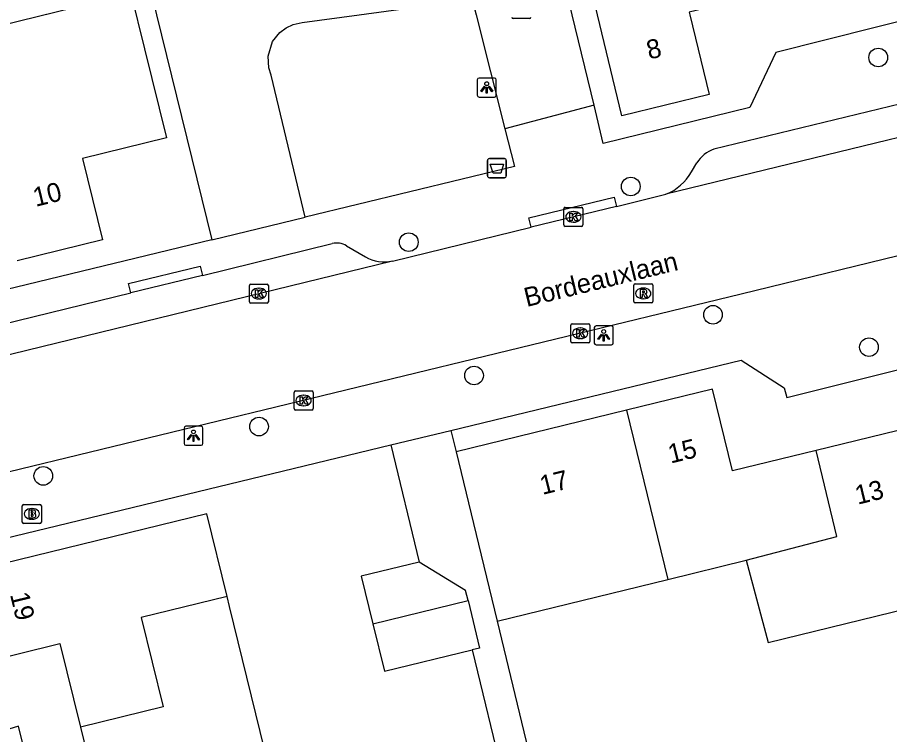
# Model space of a CAD drawing. Extents: x 158461 to 159795, y 387220 to 388672.
# Drawn here: x 159249.06 to 159294.85, y 387962.24 to 387999.86 of the extents above; entities that cross this region are included whole.
import ezdxf

# ---------------------------------------------------------------- set-up
doc = ezdxf.new("R2010")
doc.units = 0
for name, color, linetype in [('IMGEO_Afvalbak', 7, 'Continuous'), ('IMGEO_Boom', 7, 'Continuous'), ('IMGEO_Brandkraan', 7, 'Continuous'), ('IMGEO_Gemengd_bos', 7, 'Continuous'), ('IMGEO_Kolk', 7, 'Continuous'), ('IMGEO_Lichtpunt', 7, 'Continuous'), ('IMGEO_Openbare_ruimte_label', 7, 'Continuous'), ('IMGEO_Pand', 7, 'Continuous'), ('IMGEO_Pand_nummerreeks', 7, 'Continuous'), ('IMGEO_Parkeervlak_open', 7, 'Continuous'), ('IMGEO_Rijbaan_lokaal_open', 7, 'Continuous'), ('IMGEO_Rioolput', 7, 'Continuous'), ('IMGEO_Voetpad_open', 7, 'Continuous')]:
    doc.layers.add(name, color=color, linetype=linetype)

msp = doc.modelspace()

# ---------------------------------------------------------------- linework, layer by layer
at = {"layer": 'IMGEO_Afvalbak'}
for p, q in [((159273.736, 387991.554), (159273.736, 387992.354)), ((159273.736, 387992.354), (159273.736, 387991.554)), ((159273.836, 387992.454), (159274.626, 387992.454)), ((159274.626, 387992.454), (159273.836, 387992.454)), ((159274.726, 387992.354), (159274.726, 387991.554)), ((159274.726, 387991.554), (159274.726, 387992.354)), ((159274.626, 387991.454), (159273.836, 387991.454)), ((159273.836, 387991.454), (159274.626, 387991.454))]:
    msp.add_line(p, q, dxfattribs=at)
msp.add_lwpolyline([(159273.879, 387992.168), (159274.583, 387992.168), (159274.434, 387991.698), (159274.028, 387991.698), (159273.879, 387992.168)], dxfattribs=at)
for centre, start, end in [((159273.836, 387992.354), 90, 180), ((159273.836, 387992.354), 90, 180), ((159274.626, 387992.354), 0, 90), ((159274.626, 387992.354), 360, 90), ((159273.836, 387991.554), 180, 270), ((159273.836, 387991.554), 180, 270), ((159274.626, 387991.554), 270, 0), ((159274.626, 387991.554), 270, 0)]:
    msp.add_arc(centre, 0.1, start, end, dxfattribs=at)
at = {"layer": 'IMGEO_Boom'}
for centre in [(159294.251, 387997.76), (159281.261, 387990.993), (159269.605, 387988.072), (159285.577, 387984.263), (159293.765, 387982.562), (159273.032, 387981.076), (159261.744, 387978.397), (159250.418, 387975.807)]:
    msp.add_circle(centre, 0.489, dxfattribs=at)
at = {"layer": 'IMGEO_Brandkraan'}
for p, q in [((159249.316, 387973.388), (159249.316, 387974.24)), ((159249.391, 387974.314), (159250.243, 387974.314)), ((159249.804, 387974.094), (159249.829, 387974.094)), ((159250.317, 387974.24), (159250.317, 387973.388)), ((159249.827, 387973.534), (159249.802, 387973.534)), ((159250.243, 387973.314), (159249.391, 387973.314))]:
    msp.add_line(p, q, dxfattribs=at)
for points in [[(159249.316, 387973.388), (159249.316, 387974.24)], [(159249.391, 387974.314), (159250.243, 387974.314)], [(159249.664, 387974.014), (159249.664, 387973.614), (159249.877, 387973.614)], [(159249.895, 387974.014), (159249.664, 387974.014)], [(159250.317, 387974.24), (159250.317, 387973.388)], [(159249.843, 387973.933), (159249.789, 387973.933), (159249.789, 387973.857)], [(159249.789, 387973.857), (159249.842, 387973.857)], [(159249.851, 387973.781), (159249.789, 387973.781), (159249.789, 387973.7)], [(159249.789, 387973.7), (159249.851, 387973.7)], [(159250.243, 387973.314), (159249.391, 387973.314)]]:
    msp.add_lwpolyline(points, dxfattribs=at)
for centre, radius, start, end in [((159249.393, 387974.238), 0.0765, 91.552, 178.448), ((159249.393, 387974.238), 0.0765, 91.552, 178.448), ((159249.899, 387973.869), 0.145, 59.4692, 91.5367), ((159249.924, 387973.916), 0.0922, 285.5137, 58.1501), ((159250.241, 387974.238), 0.0765, 1.552, 88.448), ((159250.241, 387974.238), 0.0765, 1.552, 88.448), ((159249.844, 387973.895), 0.0379, 267.8285, 90.9355), ((159249.852, 387973.74), 0.0404, 269.8759, 90.5077), ((159249.883, 387973.865), 0.251, 268.6676, 293.5347), ((159249.929, 387973.724), 0.105, 301.3115, 78.989), ((159249.393, 387973.39), 0.0765, 181.552, 268.448), ((159249.393, 387973.39), 0.0765, 181.552, 268.448), ((159250.241, 387973.39), 0.0765, 271.552, 358.448), ((159250.241, 387973.39), 0.0765, 271.552, 358.448)]:
    msp.add_arc(centre, radius, start, end, dxfattribs=at)
for centre, major_axis, ratio, start_param, end_param in [((159249.803, 387973.814), (-0.387, 0.002), 0.722429, 4.712389, 7.853982), ((159249.828, 387973.814), (-0.39, 0.002), 0.717154, 1.570796, 4.712389)]:
    msp.add_ellipse(centre, major_axis=major_axis, ratio=ratio, start_param=start_param, end_param=end_param, dxfattribs=at)
at = {"layer": 'IMGEO_Gemengd_bos'}
for points in [[(159254.648, 388006.293), (159254.798, 388006.329), (159256.359, 388000), (159259.266, 387988.202)], [(159264.158, 387989.387), (159262.388, 387996.833), (159262.257, 387997.219), (159262.218, 387997.826), (159262.458, 387998.6), (159262.836, 387999.078), (159263.162, 387999.321), (159263.532, 387999.491), (159264.014, 387999.589), (159266.993, 388000), (159272.934, 388000.82)]]:
    msp.add_lwpolyline(points, dxfattribs=at)
at = {"layer": 'IMGEO_Kolk'}
for p, q in [((159275.945, 387999.806), (159275.093, 387999.806)), ((159277.746, 387988.973), (159277.746, 387989.825)), ((159277.821, 387989.899), (159278.673, 387989.899)), ((159278.234, 387989.679), (159278.259, 387989.679)), ((159278.747, 387989.825), (159278.747, 387988.973)), ((159278.257, 387989.119), (159278.232, 387989.119)), ((159278.673, 387988.899), (159277.821, 387988.899)), ((159261.236, 387984.947), (159261.236, 387985.799)), ((159261.311, 387985.873), (159262.163, 387985.873)), ((159261.724, 387985.653), (159261.749, 387985.653)), ((159262.237, 387985.799), (159262.237, 387984.947)), ((159261.747, 387985.093), (159261.722, 387985.093)), ((159262.163, 387984.873), (159261.311, 387984.873)), ((159278.107, 387982.863), (159278.107, 387983.715)), ((159278.182, 387983.789), (159279.034, 387983.789)), ((159279.108, 387983.715), (159279.108, 387982.863)), ((159278.595, 387983.569), (159278.62, 387983.569)), ((159279.034, 387982.789), (159278.182, 387982.789)), ((159278.618, 387983.009), (159278.593, 387983.009)), ((159263.585, 387979.338), (159263.585, 387980.19)), ((159263.66, 387980.264), (159264.512, 387980.264)), ((159264.073, 387980.044), (159264.098, 387980.044)), ((159264.586, 387980.19), (159264.586, 387979.338)), ((159264.096, 387979.484), (159264.071, 387979.484)), ((159264.512, 387979.264), (159263.66, 387979.264))]:
    msp.add_line(p, q, dxfattribs=at)
for points in [[(159275.945, 387999.806), (159275.093, 387999.806)], [(159277.746, 387988.973), (159277.746, 387989.825)], [(159277.821, 387989.899), (159278.673, 387989.899)], [(159278.067, 387989.599), (159278.19, 387989.599), (159278.19, 387989.448), (159278.32, 387989.599), (159278.484, 387989.599), (159278.338, 387989.448), (159278.491, 387989.199), (159278.339, 387989.199), (159278.254, 387989.363), (159278.19, 387989.296), (159278.19, 387989.199), (159278.067, 387989.199), (159278.067, 387989.599)], [(159278.747, 387989.825), (159278.747, 387988.973)], [(159278.673, 387988.899), (159277.821, 387988.899)], [(159261.236, 387984.947), (159261.236, 387985.799)], [(159261.311, 387985.873), (159262.163, 387985.873)], [(159261.557, 387985.573), (159261.68, 387985.573), (159261.68, 387985.422), (159261.81, 387985.573), (159261.974, 387985.573), (159261.828, 387985.422), (159261.981, 387985.173), (159261.829, 387985.173), (159261.744, 387985.337), (159261.68, 387985.27), (159261.68, 387985.173), (159261.557, 387985.173), (159261.557, 387985.573)], [(159262.237, 387985.799), (159262.237, 387984.947)], [(159262.163, 387984.873), (159261.311, 387984.873)], [(159278.107, 387982.863), (159278.107, 387983.715)], [(159278.182, 387983.789), (159279.034, 387983.789)], [(159279.108, 387983.715), (159279.108, 387982.863)], [(159278.428, 387983.489), (159278.551, 387983.489), (159278.551, 387983.338), (159278.681, 387983.489), (159278.845, 387983.489), (159278.699, 387983.338), (159278.852, 387983.089), (159278.7, 387983.089), (159278.615, 387983.253), (159278.551, 387983.186), (159278.551, 387983.089), (159278.428, 387983.089), (159278.428, 387983.489)], [(159279.034, 387982.789), (159278.182, 387982.789)], [(159263.585, 387979.338), (159263.585, 387980.19)], [(159263.66, 387980.264), (159264.512, 387980.264)], [(159263.906, 387979.964), (159264.029, 387979.964), (159264.029, 387979.813), (159264.159, 387979.964), (159264.323, 387979.964), (159264.177, 387979.813), (159264.33, 387979.564), (159264.178, 387979.564), (159264.093, 387979.728), (159264.029, 387979.661), (159264.029, 387979.564), (159263.906, 387979.564), (159263.906, 387979.964)], [(159264.586, 387980.19), (159264.586, 387979.338)], [(159264.512, 387979.264), (159263.66, 387979.264)]]:
    msp.add_lwpolyline(points, dxfattribs=at)
for centre, start, end in [((159275.095, 387999.882), 181.552, 268.448), ((159275.095, 387999.882), 181.552, 268.448), ((159275.943, 387999.882), 271.552, 358.448), ((159275.943, 387999.882), 271.552, 358.448), ((159277.823, 387989.823), 91.552, 178.448), ((159277.823, 387989.823), 91.552, 178.448), ((159278.671, 387989.823), 1.552, 88.448), ((159278.671, 387989.823), 1.552, 88.448), ((159277.823, 387988.975), 181.552, 268.448), ((159277.823, 387988.975), 181.552, 268.448), ((159278.671, 387988.975), 271.552, 358.448), ((159278.671, 387988.975), 271.552, 358.448), ((159261.313, 387985.797), 91.552, 178.448), ((159261.313, 387985.797), 91.552, 178.448), ((159262.161, 387985.797), 1.552, 88.448), ((159262.161, 387985.797), 1.552, 88.448), ((159261.313, 387984.949), 181.552, 268.448), ((159261.313, 387984.949), 181.552, 268.448), ((159262.161, 387984.949), 271.552, 358.448), ((159262.161, 387984.949), 271.552, 358.448), ((159278.184, 387983.713), 91.552, 178.448), ((159278.184, 387983.713), 91.552, 178.448), ((159279.032, 387983.713), 1.552, 88.448), ((159279.032, 387983.713), 1.552, 88.448), ((159278.184, 387982.865), 181.552, 268.448), ((159278.184, 387982.865), 181.552, 268.448), ((159279.032, 387982.865), 271.552, 358.448), ((159279.032, 387982.865), 271.552, 358.448), ((159263.662, 387980.188), 91.552, 178.448), ((159263.662, 387980.188), 91.552, 178.448), ((159264.51, 387980.188), 1.552, 88.448), ((159264.51, 387980.188), 1.552, 88.448), ((159263.662, 387979.34), 181.552, 268.448), ((159263.662, 387979.34), 181.552, 268.448), ((159264.51, 387979.34), 271.552, 358.448), ((159264.51, 387979.34), 271.552, 358.448)]:
    msp.add_arc(centre, 0.0765, start, end, dxfattribs=at)
for centre, major_axis, ratio, start_param, end_param in [((159278.233, 387989.399), (-0.387, 0.002), 0.722429, 4.712389, 7.853982), ((159278.258, 387989.399), (-0.39, 0.002), 0.717154, 1.570796, 4.712389), ((159261.723, 387985.373), (-0.387, 0.002), 0.722429, 4.712389, 7.853982), ((159261.748, 387985.373), (-0.39, 0.002), 0.717154, 1.570796, 4.712389), ((159278.594, 387983.289), (-0.387, 0.002), 0.722429, 4.712389, 7.853982), ((159278.619, 387983.289), (-0.39, 0.002), 0.717154, 1.570796, 4.712389), ((159264.072, 387979.764), (-0.387, 0.002), 0.722429, 4.712389, 7.853982), ((159264.097, 387979.764), (-0.39, 0.002), 0.717154, 1.570796, 4.712389)]:
    msp.add_ellipse(centre, major_axis=major_axis, ratio=ratio, start_param=start_param, end_param=end_param, dxfattribs=at)
at = {"layer": 'IMGEO_Lichtpunt'}
for p, q in [((159273.199, 387996.589), (159273.199, 387995.782)), ((159273.199, 387996.589), (159273.199, 387995.782)), ((159274.101, 387996.684), (159273.293, 387996.684)), ((159274.101, 387996.684), (159273.293, 387996.684)), ((159274.195, 387995.782), (159274.195, 387996.589)), ((159274.195, 387995.782), (159274.195, 387996.589)), ((159273.293, 387995.688), (159274.101, 387995.688)), ((159273.293, 387995.688), (159274.101, 387995.688)), ((159280.243, 387983.682), (159279.435, 387983.682)), ((159280.243, 387983.682), (159279.435, 387983.682)), ((159279.341, 387983.587), (159279.341, 387982.78)), ((159279.341, 387983.587), (159279.341, 387982.78)), ((159280.337, 387982.78), (159280.337, 387983.587)), ((159280.337, 387982.78), (159280.337, 387983.587)), ((159279.435, 387982.686), (159280.243, 387982.686)), ((159279.435, 387982.686), (159280.243, 387982.686)), ((159257.806, 387978.318), (159257.806, 387977.511)), ((159257.806, 387978.318), (159257.806, 387977.511)), ((159258.708, 387978.413), (159257.9, 387978.413)), ((159258.708, 387978.413), (159257.9, 387978.413)), ((159258.802, 387977.511), (159258.802, 387978.318)), ((159258.802, 387977.511), (159258.802, 387978.318)), ((159257.9, 387977.417), (159258.708, 387977.417)), ((159257.9, 387977.417), (159258.708, 387977.417))]:
    msp.add_line(p, q, dxfattribs=at)
for points in [[(159273.573, 387996.253), (159273.612, 387996.225), (159273.424, 387995.963), (159273.386, 387995.99), (159273.573, 387996.253)], [(159273.675, 387996.205), (159273.722, 387996.205), (159273.722, 387995.883), (159273.675, 387995.883), (159273.675, 387996.205)], [(159273.785, 387996.225), (159273.823, 387996.252), (159274.01, 387995.99), (159273.971, 387995.962), (159273.785, 387996.225)], [(159279.715, 387983.251), (159279.754, 387983.223), (159279.566, 387982.961), (159279.528, 387982.988), (159279.715, 387983.251)], [(159279.817, 387983.203), (159279.864, 387983.203), (159279.864, 387982.881), (159279.817, 387982.881), (159279.817, 387983.203)], [(159279.927, 387983.223), (159279.965, 387983.25), (159280.152, 387982.988), (159280.113, 387982.96), (159279.927, 387983.223)], [(159258.18, 387977.982), (159258.219, 387977.954), (159258.031, 387977.692), (159257.993, 387977.719), (159258.18, 387977.982)], [(159258.282, 387977.934), (159258.329, 387977.934), (159258.329, 387977.612), (159258.282, 387977.612), (159258.282, 387977.934)], [(159258.392, 387977.954), (159258.43, 387977.981), (159258.617, 387977.719), (159258.578, 387977.691), (159258.392, 387977.954)]]:
    msp.add_lwpolyline(points, dxfattribs=at)
for centre in [(159273.698, 387996.387), (159279.84, 387983.385), (159258.305, 387978.116)]:
    msp.add_circle(centre, 0.0994, dxfattribs=at)
for centre, start, end in [((159273.293, 387996.589), 90, 180), ((159273.293, 387996.589), 90, 180), ((159274.101, 387996.589), 0, 90), ((159274.101, 387996.589), 0, 90), ((159273.293, 387995.782), 180, 270), ((159273.293, 387995.782), 180, 270), ((159274.101, 387995.782), 270, 0), ((159274.101, 387995.782), 270, 360), ((159279.435, 387983.587), 90, 180), ((159279.435, 387983.587), 90, 180), ((159280.243, 387983.587), 0, 90), ((159280.243, 387983.587), 0, 90), ((159279.435, 387982.78), 180, 270), ((159279.435, 387982.78), 180, 270), ((159280.243, 387982.78), 270, 0), ((159280.243, 387982.78), 270, 360), ((159257.9, 387978.318), 90, 180), ((159257.9, 387978.318), 90, 180), ((159258.708, 387978.318), 0, 90), ((159258.708, 387978.318), 0, 90), ((159257.9, 387977.511), 180, 270), ((159257.9, 387977.511), 180, 270), ((159258.708, 387977.511), 270, 0), ((159258.708, 387977.511), 270, 360)]:
    msp.add_arc(centre, 0.0946, start, end, dxfattribs=at)
at = {"layer": 'IMGEO_Pand'}
for points in [[(159288.624, 388001.182), (159284.322, 388000.131), (159284.354, 388000), (159285.374, 387995.822), (159280.799, 387994.705), (159279.507, 388000), (159278.602, 388003.702), (159277.885, 388006.639), (159278.137, 388006.701), (159282.184, 388007.689)], [(159246.851, 387996.023), (159246.157, 387998.955), (159255.009, 388001.137), (159255.73, 387998.211), (159256.879, 387993.55), (159252.48, 387992.464), (159253.533, 387988.194), (159249.054, 387987.09)], [(159290.986, 387977.137), (159286.601, 387976.066), (159285.551, 387980.366), (159281.031, 387979.262)], [(159281.031, 387979.262), (159272.085, 387977.077)], [(159281.031, 387979.262), (159283.202, 387970.377)], [(159295.229, 387978.173), (159290.986, 387977.137)], [(159272.085, 387977.077), (159273.271, 387972.22), (159274.254, 387968.192)], [(159287.313, 387971.381), (159292.086, 387972.633), (159290.986, 387977.137)], [(159260.069, 387969.487), (159259.009, 387973.818), (159245.825, 387970.591), (159246.961, 387965.952), (159251.294, 387967.013), (159252.368, 387962.626)], [(159270.148, 387971.28), (159267.114, 387970.543), (159267.719, 387968.052)], [(159272.715, 387969.264), (159272.586, 387969.795), (159270.148, 387971.28)], [(159283.202, 387970.377), (159287.313, 387971.381)], [(159287.313, 387971.381), (159288.471, 387967.061), (159297.409, 387969.244)], [(159274.254, 387968.192), (159283.202, 387970.377)], [(159260.069, 387969.487), (159255.562, 387968.383), (159256.711, 387963.689), (159252.368, 387962.626)], [(159262.257, 387960.55), (159260.198, 387968.962), (159260.069, 387969.487)], [(159267.719, 387968.052), (159272.715, 387969.264)], [(159272.715, 387969.264), (159273.32, 387966.774), (159272.937, 387966.681)], [(159267.719, 387968.052), (159268.324, 387965.56), (159272.937, 387966.681)], [(159252.368, 387962.626), (159253.406, 387958.384)]]:
    msp.add_lwpolyline(points, dxfattribs=at)
at = {"layer": 'IMGEO_Parkeervlak_open'}
for points in [[(159271.816, 387978.191), (159272.085, 387977.077)], [(159268.663, 387977.429), (159270.148, 387971.28)], [(159274.254, 387968.192), (159277.394, 387955.118)], [(159272.937, 387966.681), (159274.593, 387959.833)]]:
    msp.add_lwpolyline(points, dxfattribs=at)
at = {"layer": 'IMGEO_Rijbaan_lokaal_open'}
for points in [[(159279.33, 387995.263), (159278.185, 388000), (159274.253, 388016.269), (159275.919, 388016.711)], [(159272.934, 388000.82), (159273.141, 388000), (159274.652, 387994.017)], [(159308.143, 387996.672), (159306.996, 387996.391), (159283.108, 387990.582)], [(159279.33, 387995.263), (159274.652, 387994.017)], [(159280.505, 387989.949), (159283.108, 387990.582)], [(159306.546, 387990.096), (159287.053, 387985.339), (159245.531, 387975.263)], [(159280.505, 387989.949), (159276.034, 387988.862)], [(159268.748, 387987.083), (159276.034, 387988.862)], [(159268.748, 387987.083), (159236.496, 387979.209)]]:
    msp.add_lwpolyline(points, dxfattribs=at)
at = {"layer": 'IMGEO_Rioolput'}
for p, q in [((159281.491, 387985.884), (159282.343, 387985.884)), ((159281.416, 387984.958), (159281.416, 387985.81)), ((159281.904, 387985.664), (159281.929, 387985.664)), ((159282.417, 387985.81), (159282.417, 387984.958)), ((159281.927, 387985.104), (159281.902, 387985.104)), ((159282.343, 387984.884), (159281.491, 387984.884))]:
    msp.add_line(p, q, dxfattribs=at)
for points in [[(159281.491, 387985.884), (159282.343, 387985.884)], [(159281.416, 387984.958), (159281.416, 387985.81)], [(159282.005, 387985.582), (159281.753, 387985.584), (159281.753, 387985.184)], [(159281.931, 387985.503), (159281.877, 387985.503), (159281.877, 387985.422)], [(159282.417, 387985.81), (159282.417, 387984.958)], [(159281.753, 387985.184), (159281.877, 387985.184), (159281.877, 387985.346), (159281.888, 387985.346)], [(159281.877, 387985.422), (159281.929, 387985.422)], [(159281.935, 387985.317), (159282.006, 387985.184), (159282.146, 387985.184), (159282.081, 387985.31)], [(159282.343, 387984.884), (159281.491, 387984.884)]]:
    msp.add_lwpolyline(points, dxfattribs=at)
for centre, radius, start, end in [((159281.493, 387985.808), 0.0765, 91.552, 178.448), ((159281.493, 387985.808), 0.0765, 91.552, 178.448), ((159282.341, 387985.808), 0.0765, 1.552, 88.448), ((159282.341, 387985.808), 0.0765, 1.552, 88.448), ((159281.913, 387985.611), 0.19, 274.7715, 282.9687), ((159281.937, 387985.407), 0.0964, 77.0061, 93.1865), ((159281.951, 387985.464), 0.0378, 276.6634, 79.6772), ((159282.004, 387985.472), 0.109, 350.3612, 89.416), ((159282.002, 387985.472), 0.112, 277.5842, 350.9817), ((159281.887, 387985.293), 0.0533, 26.0293, 88.6989), ((159281.986, 387985.257), 0.108, 29.5134, 73.7905), ((159281.493, 387984.96), 0.0765, 181.552, 268.448), ((159281.493, 387984.96), 0.0765, 181.552, 268.448), ((159282.341, 387984.96), 0.0765, 271.552, 358.448), ((159282.341, 387984.96), 0.0765, 271.552, 358.448)]:
    msp.add_arc(centre, radius, start, end, dxfattribs=at)
for centre, major_axis, ratio, start_param, end_param in [((159281.903, 387985.384), (-0.387, 0.002), 0.722429, 4.712389, 7.853982), ((159281.928, 387985.384), (-0.39, 0.002), 0.717154, 1.570796, 4.712389)]:
    msp.add_ellipse(centre, major_axis=major_axis, ratio=ratio, start_param=start_param, end_param=end_param, dxfattribs=at)
at = {"layer": 'IMGEO_Voetpad_open'}
for points in [[(159297.701, 388000.237), (159296.732, 388000), (159288.88, 387998.015), (159287.516, 387995.14), (159279.818, 387993.242), (159279.33, 387995.263)], [(159285.625, 387992.96), (159304.677, 387997.593)], [(159274.652, 387994.017), (159275.149, 387992.05), (159264.158, 387989.387)], [(159284.448, 387991.76), (159284.721, 387992.236)], [(159276.034, 387988.862), (159275.916, 387989.347), (159280.387, 387990.434), (159280.505, 387989.949)], [(159259.266, 387988.202), (159264.158, 387989.387)], [(159259.266, 387988.202), (159234.191, 387982.126), (159231.905, 387983.867), (159231.835, 387984.157), (159222.079, 387981.734), (159222.108, 387981.474), (159220.665, 387978.828)], [(159258.775, 387986.329), (159265.588, 387987.993)], [(159266.333, 387987.883), (159267.331, 387987.294)], [(159255.006, 387985.409), (159254.888, 387985.894), (159258.657, 387986.815), (159258.775, 387986.329)], [(159271.816, 387978.191), (159287.058, 387981.872), (159289.314, 387980.42), (159289.454, 387979.92), (159298.911, 387982.275), (159300.584, 387985.1), (159307.753, 387987.008)], [(159258.775, 387986.329), (159255.006, 387985.409)], [(159238.78, 387981.447), (159255.006, 387985.409)], [(159268.663, 387977.429), (159271.816, 387978.191)], [(159244.37, 387971.561), (159268.663, 387977.429)], [(159256.999, 387920.292), (159249.617, 387950.593), (159250.979, 387952.749), (159251.549, 387952.908), (159249.124, 387962.673), (159248.605, 387962.524), (159246.238, 387963.945), (159244.37, 387971.561)]]:
    msp.add_lwpolyline(points, dxfattribs=at)
for centre, radius, start, end in [((159286.333, 387991.149), 1.944, 111.3633, 146.0181), ((159282.079, 387993.104), 2.724, 292.2003, 330.4374), ((159265.825, 387987.024), 0.998, 59.437, 103.7648), ((159268.321, 387989.077), 2.039, 240.9623, 282.0988)]:
    msp.add_arc(centre, radius, start, end, dxfattribs=at)

# ---------------------------------------------------------------- texts
at = {"layer": 'IMGEO_Openbare_ruimte_label'}
msp.add_text('Bordeauxlaan', height=1, rotation=13.7029, dxfattribs=at).set_placement((159275.794, 387984.666))
at = {"layer": 'IMGEO_Pand_nummerreeks'}
for s, rotation, p in [('8', 13.7223, (159282.226, 387997.647)), ('10', 13.8471, (159250.017, 387989.922)), ('15', 13.7255, (159283.355, 387976.453)), ('17', 13.7255, (159276.622, 387974.808)), ('13', 13.7194, (159293.171, 387974.293)), ('19', 283.7598, (159248.666, 387969.585))]:
    msp.add_text(s, height=1, rotation=rotation, dxfattribs=at).set_placement(p)

doc.saveas('drawing.dxf')
